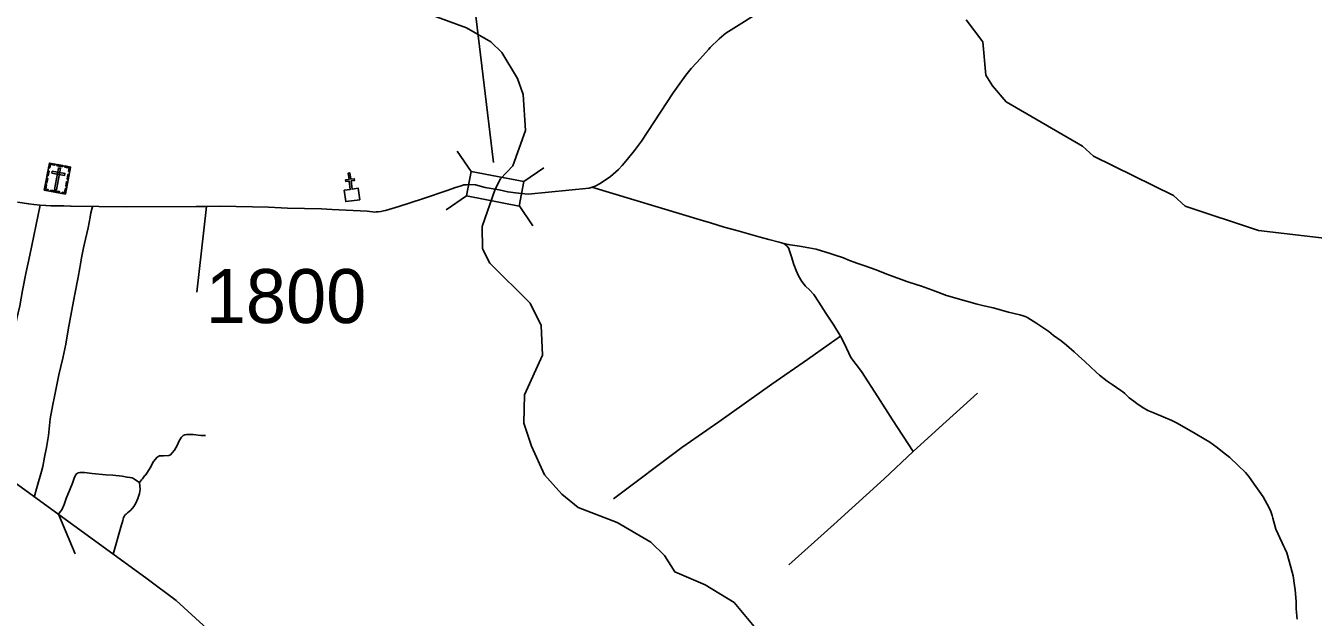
# Model space of a CAD drawing. Extents: x 2290615 to 2522933, y 819489 to 1012715.
# Drawn here: x 2473544 to 2485469, y 877925 to 883402 of the extents above; entities that cross this region are included whole.
import ezdxf

# ---------------------------------------------------------------- set-up
doc = ezdxf.new("R2010")
doc.units = 0
for name, color, linetype in [('Exist Cultural Cemetery CELL', 7, 'Continuous'), ('Exist Cultural Church CELL', 7, 'Continuous'), ('Exist Hydrographic Creek Single Shore', 7, 'Continuous'), ('Exist Hydrographic Misc Water Feature', 7, 'Continuous'), ('Exist Road Non-System Type 51', 7, 'Continuous'), ('Exist Road Secondary Structure Standard Bridge CELL', 7, 'Continuous'), ('Exist Road Secondary Structure Standard Bridge Number Label', 7, 'Continuous'), ('Exist Road Secondary Type 51 Attributed', 7, 'Continuous'), ('Exist Road Secondary Type 51 Number Label', 7, 'Continuous')]:
    doc.layers.add(name, color=color, linetype=linetype)

msp = doc.modelspace()

# ---------------------------------------------------------------- linework, layer by layer
at = {"layer": 'Exist Cultural Cemetery CELL'}
for points in [[(2473763, 882131), (2473959, 882094), (2473912, 881844), (2473716, 881880)], [(2473755, 882088), (2473766, 882086), (2473772, 882118), (2473812, 882110), (2473814, 882121), (2473763, 882131)], [(2473836, 882117), (2473887, 882108), (2473884, 882096), (2473833, 882106)], [(2473729, 881949), (2473737, 881992), (2473748, 881989), (2473740, 881947)], [(2473741, 882015), (2473749, 882058), (2473760, 882056), (2473753, 882013)], [(2473790, 882056), (2473787, 882038), (2473903, 882016), (2473906, 882035)], [(2473865, 882082), (2473846, 882085), (2473809, 881886), (2473828, 881883)], [(2473951, 882052), (2473940, 882054), (2473945, 882085), (2473905, 882093), (2473908, 882104), (2473959, 882094)], [(2473926, 881982), (2473934, 882025), (2473945, 882022), (2473937, 881980)], [(2473749, 881874), (2473751, 881886), (2473729, 881890), (2473737, 881929), (2473726, 881931), (2473716, 881880)], [(2473775, 881881), (2473858, 881866), (2473856, 881854), (2473773, 881870)], [(2473880, 881850), (2473882, 881861), (2473903, 881857), (2473911, 881897), (2473922, 881895), (2473912, 881844)], [(2473914, 881917), (2473922, 881960), (2473933, 881958), (2473925, 881915)]]:
    msp.add_lwpolyline(points, close=True, dxfattribs=at)
at = {"layer": 'Exist Cultural Church CELL'}
msp.add_lwpolyline([(2476494, 881880), (2476550, 881887), (2476541, 881963), (2476509, 881959), (2476507, 881975), (2476539, 881979), (2476531, 882038), (2476547, 882040), (2476555, 881981), (2476586, 881985), (2476588, 881969), (2476557, 881965), (2476566, 881889), (2476624, 881897), (2476637, 881791), (2476508, 881774)], close=True, dxfattribs=at)
at = {"layer": 'Exist Hydrographic Creek Single Shore'}
for points in [[(2479837, 878226), (2479555, 878346), (2479460, 878496), (2479334, 878619), (2479022, 878803), (2478662, 878940), (2478510, 879065), (2478349, 879245), (2478228, 879509), (2478158, 879723), (2478162, 879983), (2478331, 880351), (2478319, 880626), (2478215, 880832), (2477843, 881204), (2477774, 881336), (2477771, 881543), (2477893, 881890), (2477942, 881986), (2478054, 882106), (2478173, 882433), (2478152, 882767), (2478099, 882915), (2477954, 883156), (2477852, 883253), (2477625, 883382), (2477256, 883518)], [(2483361, 871334), (2483228, 871775), (2483115, 872047), (2482763, 872676), (2482643, 872897), (2482532, 873047), (2481896, 873694), (2481717, 873897), (2481417, 874400), (2481331, 874590), (2481136, 874779), (2480975, 874894), (2480550, 875412), (2480461, 875727), (2480436, 875752), (2480396, 876102), (2480513, 877078), (2480506, 877495), (2480445, 877653), (2480105, 878063), (2479837, 878226)]]:
    msp.add_lwpolyline(points, dxfattribs=at)
at = {"layer": 'Exist Hydrographic Misc Water Feature'}
msp.add_lwpolyline([(2485622, 881430), (2484963, 881505), (2484284, 881733), (2484174, 881831), (2483434, 882194), (2483333, 882286), (2482626, 882697), (2482498, 882846), (2482438, 882945), (2482408, 883252), (2482255, 883456)], dxfattribs=at)
at = {"layer": 'Exist Road Non-System Type 51'}
msp.add_line((2475130, 880935), (2475217, 881728), dxfattribs=at)
for points in [[(2478788, 881908), (2479792, 881604), (2479885, 881577), (2480012, 881537), (2480130, 881506), (2480237, 881476), (2480345, 881444), (2480428, 881422), (2480522, 881398), (2480567, 881386), (2480623, 881373), (2480711, 881361), (2480797, 881346), (2480865, 881333), (2480915, 881318), (2480985, 881295), (2481033, 881282), (2481118, 881253), (2481158, 881236), (2481241, 881205), (2481297, 881186), (2481379, 881156), (2481436, 881135), (2481520, 881102), (2481579, 881079), (2481655, 881052), (2481705, 881035), (2481790, 881007), (2481842, 880990), (2481941, 880955), (2481993, 880934), (2482073, 880904), (2482256, 880851), (2482355, 880825), (2482405, 880813), (2482505, 880789), (2482646, 880750), (2482710, 880735), (2482750, 880725), (2482783, 880716), (2482801, 880710), (2482815, 880704), (2482827, 880697), (2482900, 880650), (2483019, 880570), (2483062, 880535), (2483134, 880484), (2483183, 880443), (2483256, 880384), (2483295, 880347), (2483354, 880294), (2483407, 880245), (2483457, 880194), (2483490, 880166), (2483561, 880110), (2483607, 880080), (2483688, 880026), (2483706, 880012), (2483725, 879997), (2483763, 879957), (2483806, 879926), (2483834, 879904), (2483885, 879871), (2483937, 879840), (2483998, 879815), (2484159, 879746), (2484209, 879721), (2484375, 879626), (2484458, 879577), (2484512, 879546), (2484579, 879497), (2484628, 879458), (2484695, 879403), (2484772, 879333), (2484841, 879264), (2484872, 879227), (2484923, 879157), (2484968, 879094), (2485005, 879039), (2485060, 878938), (2485075, 878904), (2485088, 878866), (2485094, 878841), (2485124, 878741), (2485143, 878693), (2485159, 878660), (2485182, 878614), (2485194, 878586), (2485205, 878563), (2485223, 878521), (2485260, 878389), (2485273, 878342), (2485283, 878308), (2485295, 878220), (2485301, 878178), (2485311, 878072), (2485312, 878028), (2485312, 878000), (2485313, 877974), (2485316, 877933)], [(2473195, 879313), (2473282, 879779), (2473293, 879839), (2473304, 879890), (2473316, 879960), (2473346, 880095), (2473393, 880359), (2473419, 880485), (2473442, 880593), (2473460, 880690), (2473488, 880808), (2473513, 880951), (2473546, 881109), (2473581, 881279), (2473676, 881742)], [(2473622, 879038), (2473651, 879137), (2473689, 879274), (2473701, 879322), (2473719, 879406), (2473735, 879496), (2473754, 879607), (2473771, 879761), (2473796, 879896), (2473810, 879970), (2473851, 880170), (2473886, 880323), (2473914, 880455), (2473938, 880587), (2473968, 880752), (2473998, 880917), (2474028, 881073), (2474044, 881162), (2474061, 881252), (2474079, 881346), (2474096, 881427), (2474123, 881531), (2474140, 881630), (2474148, 881669), (2474161, 881725)], [(2480567, 881386), (2480597, 881361), (2480612, 881341), (2480619, 881317), (2480637, 881263), (2480659, 881192), (2480681, 881136), (2480700, 881087), (2480732, 881035), (2480766, 880991), (2480803, 880957), (2480842, 880913), (2480891, 880844), (2480955, 880741), (2481028, 880631), (2481090, 880528)], [(2481090, 880528), (2480984, 880454), (2480786, 880312), (2480453, 880082), (2479963, 879736), (2479620, 879496), (2478987, 879021)], [(2481090, 880528), (2481126, 880457), (2481185, 880329), (2481286, 880202), (2481437, 879967), (2481572, 879754), (2481763, 879459)], [(2481763, 879459), (2482004, 879680), (2482359, 880001)], [(2474354, 878510), (2474431, 878782), (2474436, 878800), (2474442, 878820), (2474445, 878832), (2474450, 878848), (2474456, 878859), (2474460, 878865), (2474467, 878875), (2474473, 878881), (2474485, 878892), (2474516, 878917), (2474544, 878952), (2474563, 878981), (2474582, 879024), (2474596, 879070), (2474605, 879107), (2474598, 879173), (2474617, 879197), (2474624, 879206), (2474633, 879216), (2474639, 879225), (2474643, 879233), (2474655, 879243), (2474697, 879308), (2474728, 879368), (2474762, 879408), (2474782, 879419), (2474820, 879420), (2474870, 879423), (2474885, 879429), (2474901, 879446), (2474923, 879471), (2474946, 879515), (2474965, 879559), (2474987, 879592), (2475003, 879607), (2475018, 879613), (2475032, 879617), (2475053, 879618), (2475094, 879616), (2475166, 879609), (2475210, 879608)], [(2481763, 879459), (2481496, 879207), (2481028, 878783), (2480613, 878411)], [(2474003, 878512), (2473846, 878878), (2473862, 878900), (2473878, 878919), (2473899, 878969), (2473918, 879025), (2473955, 879113), (2473976, 879167), (2473993, 879212), (2474003, 879235), (2474008, 879243), (2474012, 879250), (2474021, 879255), (2474028, 879261), (2474044, 879265), (2474059, 879265), (2474088, 879264), (2474160, 879255), (2474286, 879243), (2474350, 879240), (2474437, 879231), (2474483, 879221), (2474508, 879220), (2474529, 879216), (2474551, 879204), (2474565, 879194), (2474578, 879186), (2474590, 879176), (2474598, 879173)], [(2485316, 877933), (2485321, 877907)]]:
    msp.add_lwpolyline(points, dxfattribs=at)
at = {"layer": 'Exist Road Secondary Structure Standard Bridge CELL'}
for p, q in [((2477541, 882241), (2477669, 882053)), ((2478156, 881960), (2478343, 882087)), ((2477438, 881699), (2477625, 881826)), ((2478113, 881738), (2478241, 881550))]:
    msp.add_line(p, q, dxfattribs=at)
msp.add_lwpolyline([(2477669, 882053), (2478156, 881961), (2478113, 881733), (2477625, 881826)], close=True, dxfattribs=at)
at = {"layer": 'Exist Road Secondary Structure Standard Bridge Number Label'}
msp.add_line((2477875, 882136), (2476985, 889609), dxfattribs=at)
at = {"layer": 'Exist Road Secondary Type 51 Attributed'}
for points in [[(2477929, 881883), (2478008, 881863), (2478079, 881856), (2478135, 881849), (2478199, 881844), (2478764, 881897), (2478810, 881913), (2478817, 881917), (2478865, 881943), (2478960, 882007), (2479034, 882072), (2479067, 882107), (2479116, 882168), (2479181, 882247), (2479247, 882335), (2479541, 882780), (2479602, 882868), (2479659, 882945), (2479708, 883007), (2479758, 883058), (2479870, 883186), (2479884, 883200), (2479968, 883280), (2480011, 883319), (2480029, 883333), (2483090, 885252)], [(2473466, 881770), (2473571, 881752), (2473619, 881748), (2473676, 881742), (2473730, 881737), (2473776, 881735), (2473828, 881735), (2473898, 881736), (2473965, 881731), (2473961, 881731), (2474479, 881725), (2475121, 881728), (2475217, 881728), (2475344, 881733), (2475792, 881721), (2475969, 881714), (2476284, 881707), (2476383, 881701), (2476705, 881685), (2476755, 881679), (2476775, 881677), (2476789, 881678), (2476809, 881679), (2476834, 881682), (2476845, 881684), (2476857, 881687), (2476877, 881692), (2477000, 881729), (2477218, 881798), (2477458, 881881), (2477515, 881902), (2477577, 881921), (2477603, 881928), (2477626, 881930), (2477651, 881932), (2477711, 881928), (2477798, 881906), (2477929, 881883)], [(2473399, 879203), (2474670, 878282), (2474937, 878079), (2478165, 875133)]]:
    msp.add_lwpolyline(points, dxfattribs=at)

# ---------------------------------------------------------------- texts
at = {"layer": 'Exist Road Secondary Type 51 Number Label'}
msp.add_text('1800', height=500, rotation=360, dxfattribs=at).set_placement((2475211, 880649))

doc.saveas('drawing.dxf')
